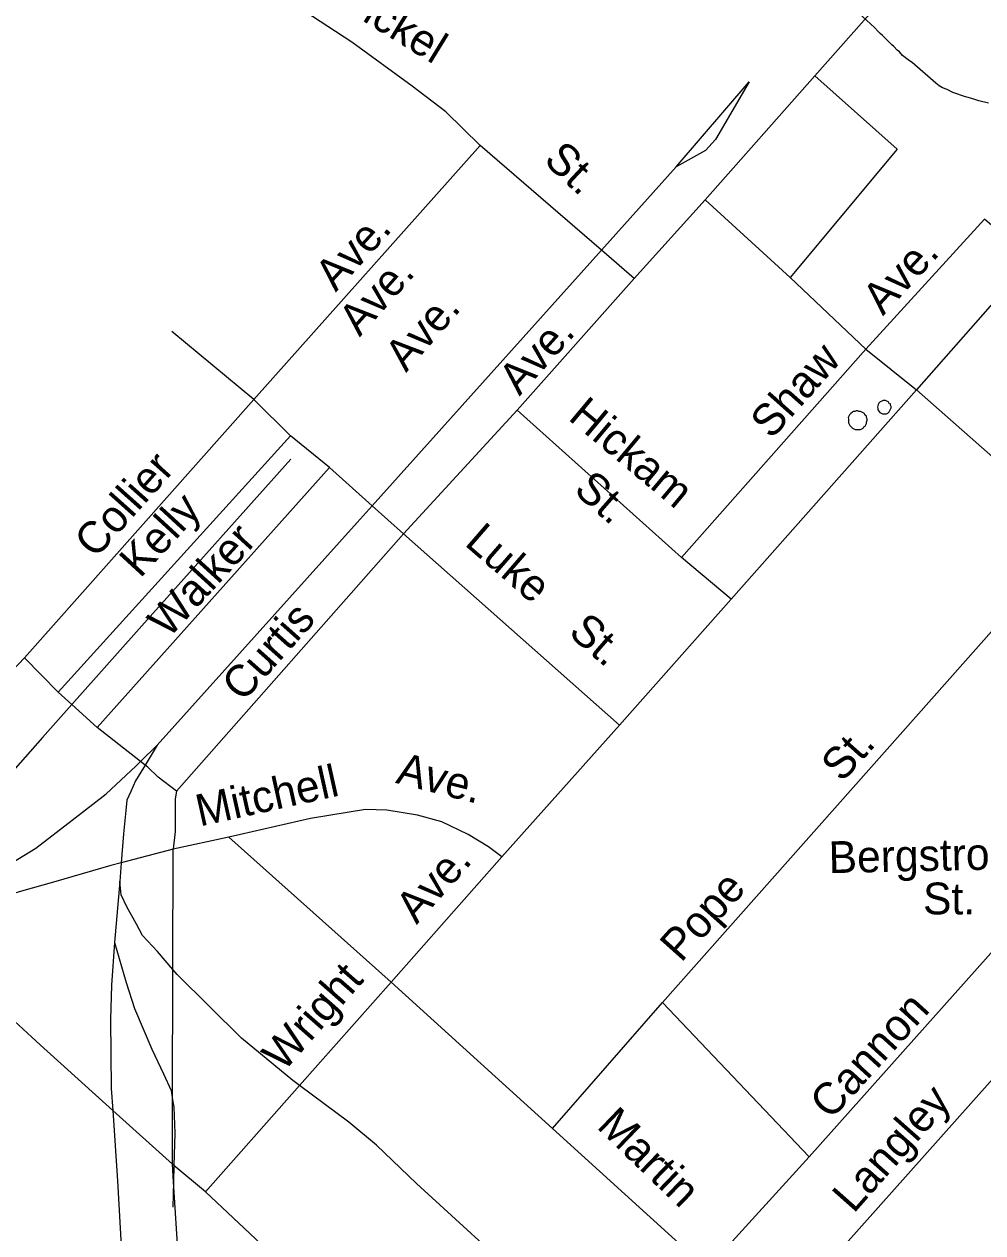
# Model space of a CAD drawing. Extents: x 2260773 to 2342389, y 552869 to 618546.
# Drawn here: x 2306610 to 2309471, y 584061 to 587669 of the extents above; entities that cross this region are included whole.
import ezdxf

# ---------------------------------------------------------------- set-up
doc = ezdxf.new("R2010")
doc.units = 0
for name, color, linetype in [('Exist Hydrographic Misc Water Feature', 7, 'Continuous'), ('Exist Railroad Mainline', 7, 'Continuous'), ('Exist Railroad Siding', 7, 'Continuous'), ('Exist Road Non-System Type 51', 7, 'Continuous'), ('Exist Road Non-System Type 51 Label', 7, 'Continuous')]:
    doc.layers.add(name, color=color, linetype=linetype)

msp = doc.modelspace()

# ---------------------------------------------------------------- linework, layer by layer
at = {"layer": 'Exist Hydrographic Misc Water Feature'}
for points in [[(2309487.1, 587432.5), (2309459, 587440), (2309446.5, 587443.9), (2309426.6, 587449.8), (2309418.4, 587451.8), (2309380.6, 587465.2), (2309364.6, 587473.3), (2309350.3, 587479.1), (2309340.6, 587484.6), (2309330.4, 587492.6), (2309259.4, 587554), (2309251.5, 587559.7), (2309243.7, 587565.7), (2309235.3, 587571.8), (2309231.2, 587575.7), (2309221.5, 587585.7), (2309215.2, 587591.5), (2309204.9, 587601.6), (2309199.2, 587607.3), (2309191, 587615), (2309180.7, 587625), (2309176.8, 587628.9), (2309171.1, 587635), (2309164.7, 587640.9), (2309158.6, 587646.7), (2309146.9, 587658.6), (2309100.1, 587702.1)], [(2309196.9, 586523.6), (2309197.1, 586527.7), (2309194.9, 586531.7), (2309194.7, 586535.7), (2309190.6, 586537.6), (2309188.9, 586541.9), (2309184.4, 586543.8), (2309180.5, 586545.6), (2309176.6, 586545.7), (2309172.9, 586545.5), (2309168.8, 586543.7), (2309164.5, 586541.5), (2309160.4, 586537.6), (2309158.6, 586533.5), (2309156.9, 586529.3), (2309156.7, 586525.2), (2309156.9, 586521.5), (2309157.1, 586517.5), (2309160.6, 586513.3), (2309163.1, 586509.3), (2309167.4, 586507.4), (2309170.9, 586505.7), (2309175.2, 586505.9), (2309178.9, 586505.7), (2309183.2, 586505.9), (2309186.9, 586507.7), (2309191, 586512), (2309193, 586515.8), (2309194.9, 586519.9), (2309196.9, 586523.6)], [(2309125.3, 586487), (2309125.1, 586491.1), (2309123.3, 586495), (2309123.1, 586499.1), (2309119, 586502.9), (2309117.1, 586506.9), (2309113.2, 586509.1), (2309109.3, 586510.9), (2309105.2, 586512.7), (2309101.1, 586512.9), (2309096.8, 586514.8), (2309092.9, 586514.6), (2309088.8, 586512.8), (2309084.9, 586512.5), (2309081.3, 586510.7), (2309077.2, 586506.4), (2309073.1, 586502.6), (2309071, 586498.4), (2309069.2, 586494.6), (2309069.4, 586490.5), (2309069.6, 586486.5), (2309069.4, 586482.4), (2309069.4, 586478.4), (2309071.4, 586474.4), (2309073.7, 586470.4), (2309077.8, 586466.6), (2309081.7, 586462.7), (2309085.6, 586460.5), (2309089.5, 586458.7), (2309093.4, 586459), (2309097.7, 586458.7), (2309101.6, 586459), (2309105.7, 586458.7), (2309109.6, 586461), (2309113.7, 586463.2), (2309115.5, 586467), (2309119.2, 586468.8), (2309121.2, 586473), (2309123.7, 586477.1), (2309123.5, 586481.2), (2309125.3, 586487)]]:
    msp.add_lwpolyline(points, dxfattribs=at)
at = {"layer": 'Exist Railroad Mainline'}
for points in [[(2308555.7, 587242.8), (2308772.9, 587497), (2308672.9, 587324.1), (2308643.2, 587291.7), (2308555.7, 587242.8)], [(2307007.1, 585517), (2307603.8, 586181.1), (2307648.8, 586231.3), (2308332.8, 586994.2), (2308555.7, 587242.8)], [(2306056.9, 584841.1), (2306066.9, 584847.3), (2306120.6, 584875.9), (2306189.9, 584926.5), (2306259.4, 584969.3), (2306384.6, 585040.6), (2306513.6, 585130), (2306644.6, 585209.3), (2306753.7, 585292.6), (2306854.7, 585371.5), (2306943.8, 585454.5), (2306957.5, 585468.1), (2307007.1, 585517)]]:
    msp.add_lwpolyline(points, dxfattribs=at)
at = {"layer": 'Exist Railroad Siding'}
msp.add_line((2306895.7, 585110.1), (2306879.6, 584928), dxfattribs=at)
for points in [[(2307405.7, 586370.9), (2306977.2, 585890.5), (2306752.6, 585637.9), (2306665.1, 585539.4), (2306293.8, 585119.5), (2306056.9, 584841.1)], [(2307007.1, 585517), (2306971, 585457.5), (2306965.8, 585448.8), (2306942.4, 585410.4), (2306928.6, 585378.2), (2306916.9, 585352.2), (2306913.3, 585322.2), (2306906.1, 585252.1), (2306899.8, 585165.8), (2306895.7, 585110.1)], [(2308118, 583899.9), (2307780.9, 584208.2), (2307661.6, 584322.8), (2307579, 584391.9), (2307432, 584501), (2307411.8, 584516), (2307258.4, 584642.2), (2307066.5, 584832.1), (2307053.8, 584847), (2307007.7, 584901.3), (2306963.2, 584948.9), (2306945, 584982.6), (2306916.3, 585034.3), (2306900.1, 585070.2), (2306895.7, 585110.1)], [(2306879.6, 584928), (2306871, 584800), (2306868.1, 584698), (2306870.2, 584492.1), (2306874.7, 584426.2), (2306889.1, 584216.6), (2306909, 583862.9), (2306934.4, 583541.3), (2306941.6, 583431.5), (2306944.2, 583373.6), (2306950.7, 583331.7), (2306961.1, 583295.7), (2306971.4, 583269.9), (2306987.7, 583238.1), (2307066.8, 583130.9), (2307127.1, 583056.1), (2307307.9, 582831.8)], [(2306879.6, 584928), (2306914.9, 584808.4), (2306939.6, 584730.7), (2306990.9, 584609.4), (2307025.7, 584535.8), (2307048.3, 584486.1), (2307052.9, 584458.6), (2307056.7, 584436.2), (2307059.6, 584358.3), (2307057.1, 584261.9), (2307055.8, 584213.5), (2307053.9, 584138.2)]]:
    msp.add_lwpolyline(points, dxfattribs=at)
at = {"layer": 'Exist Road Non-System Type 51'}
for p, q in [((2308641.9, 587144.2), (2308969.5, 587514.4)), ((2307971, 587307), (2307295.8, 586548.9)), ((2308332.8, 586994.2), (2307971, 587307)), ((2308641.9, 587144.2), (2308430.1, 586910.1)), ((2308895.9, 586912.3), (2308641.9, 587144.2)), ((2308430.1, 586910.1), (2308332.8, 586994.2)), ((2309615, 586966.8), (2309272.9, 586576.9)), ((2308430.1, 586910.1), (2308081.4, 586516.5)), ((2309121.2, 586698.6), (2308895.9, 586912.3)), ((2307295.8, 586548.9), (2307050.6, 586751.8)), ((2309121.2, 586698.6), (2308571.7, 586077.2)), ((2309121.2, 586698.6), (2309272.9, 586576.9)), ((2309272.9, 586576.9), (2308719.9, 585952.4)), ((2309272.9, 586576.9), (2309756.1, 586149.8)), ((2306611.2, 585777.7), (2307295.8, 586548.9)), ((2307295.8, 586548.9), (2307405, 586439.6)), ((2308081.4, 586516.5), (2307741.9, 586147.8)), ((2308571.7, 586077.2), (2308081.4, 586516.5)), ((2306711.8, 585674.7), (2307405, 586439.6)), ((2307520.8, 586345.9), (2307405, 586439.6)), ((2307520.8, 586345.9), (2306827.7, 585569.9)), ((2307520.8, 586345.9), (2307648.8, 586231.3)), ((2307648.8, 586231.3), (2307741.9, 586147.8)), ((2307741.9, 586147.8), (2307064.3, 585379.8)), ((2307741.9, 586147.8), (2308386.9, 585576.9)), ((2308515.2, 584748.8), (2309756.1, 586149.8)), ((2308719.9, 585952.4), (2308571.7, 586077.2)), ((2308719.9, 585952.4), (2308386.9, 585576.9)), ((2306711.8, 585674.7), (2306611.2, 585777.7)), ((2306752.6, 585637.9), (2306711.8, 585674.7)), ((2306827.7, 585569.9), (2306752.6, 585637.9)), ((2306957.5, 585468.1), (2306827.7, 585569.9)), ((2308386.9, 585576.9), (2308035.8, 585183.1)), ((2306971, 585457.5), (2306957.5, 585468.1)), ((2307221.1, 585242.7), (2307054.7, 585206.1)), ((2307704.8, 584809.6), (2307221.1, 585242.7)), ((2307054.7, 585206.1), (2306899.8, 585165.8)), ((2307053.8, 584847), (2307054.7, 585206.1)), ((2308035.8, 585183.1), (2307704.8, 584809.6)), ((2309543.9, 584952), (2308952.6, 584287.7)), ((2307052.9, 584458.6), (2307053.8, 584847)), ((2307704.8, 584809.6), (2307432, 584501)), ((2308186.7, 584372.6), (2307704.8, 584809.6)), ((2308186.7, 584372.6), (2308515.2, 584748.8)), ((2308515.2, 584748.8), (2308952.6, 584287.7)), ((2307432, 584501), (2307151.3, 584183.4)), ((2307052.5, 584265.8), (2307052.9, 584458.6)), ((2307052.5, 584265.8), (2306874.7, 584426.2)), ((2308648, 583954.3), (2308186.7, 584372.6)), ((2307057.1, 584261.9), (2307052.5, 584265.8)), ((2307055.8, 584213.5), (2307052.5, 584265.8)), ((2307151.3, 584183.4), (2307057.1, 584261.9)), ((2308952.6, 584287.7), (2308648, 583954.3)), ((2307092.4, 583647.5), (2307055.8, 584213.5))]:
    msp.add_line(p, q, dxfattribs=at)
for points in [[(2307971, 587307), (2307868.5, 587407.4), (2307768.2, 587483.2), (2307587.7, 587614.7), (2307327, 587786.4), (2307139.7, 587909.1)], [(2308969.5, 587514.4), (2309255.9, 587838.9), (2309263.7, 587860)], [(2308969.5, 587514.4), (2309214.6, 587295.9), (2308895.9, 586912.3)], [(2309615, 586966.8), (2309475.7, 587086.8), (2309121.2, 586698.6)], [(2305364.6, 584271.7), (2305395.8, 584322.3), (2305452.3, 584417.4), (2305492.4, 584466.5), (2305551.8, 584537.8), (2305636.5, 584624.1), (2305707.8, 584716.2), (2305792.5, 584821.8), (2305837.1, 584897.6), (2305857.9, 584951.1), (2305874.2, 584994.2), (2305899.5, 585052.2), (2305954.5, 585122.1), (2306019.8, 585196.4), (2306086.7, 585260.3), (2306178.8, 585334.7), (2306257.6, 585410.5), (2306357.1, 585511.6), (2306473, 585621.6), (2306557.7, 585721.2), (2306611.2, 585777.7)], [(2307064.3, 585379.8), (2307009.9, 585421.4), (2306979.2, 585451.1), (2306971, 585457.5)], [(2307064.3, 585379.8), (2307060.6, 585356.2), (2307060.6, 585259.6), (2307054.7, 585206.1)], [(2308035.8, 585183.1), (2307995.4, 585213.4), (2307934.9, 585249.7), (2307856.2, 585288.1), (2307783.6, 585308.3), (2307692.7, 585322.4), (2307628.2, 585324.5), (2307464.7, 585298.2), (2307221.1, 585242.7)], [(2306899.8, 585165.8), (2306869.1, 585157.8), (2306697.7, 585107.9), (2306602, 585081), (2306535.4, 585061.1), (2306480.6, 585039.7), (2306415.1, 585004.6), (2306359.6, 584969), (2306316.2, 584930.6)], [(2308846.8, 583790.2), (2309012.5, 583972.5), (2309727.3, 584775.6)], [(2306874.7, 584426.2), (2306657.6, 584622.1), (2306632.7, 584645.6), (2306581.3, 584693)], [(2307151.3, 584183.4), (2307466.7, 583886.8), (2308099.5, 583341.2)]]:
    msp.add_lwpolyline(points, dxfattribs=at)

# ---------------------------------------------------------------- texts
at = {"layer": 'Exist Road Non-System Type 51 Label'}
for s, rotation, p in [('Fickel', 328.3965, (2307549.9, 587721.7)), ('St.', 317.0491, (2308156.8, 587258.1)), ('Ave.', 47.6332, (2307539.8, 586867.3)), ('Ave.', 47.2934, (2309172.6, 586796.4)), ('Ave.', 48.4285, (2307611.2, 586733.4)), ('Ave.', 48.9224, (2307749.7, 586627.3)), ('Ave.', 47.9516, (2308088.1, 586557)), ('Shaw', 48.2836, (2308839.9, 586427.1)), ('Hickam', 320.0914, (2308230.2, 586490.5)), ('Collier', 48.2021, (2306822.9, 586070.9)), ('St.', 318.6755, (2308246.4, 586272.9)), ('Kelly', 47.4121, (2306956.2, 586012.8)), ('Walker', 47.5827, (2307041.1, 585833)), ('Luke', 319.1097, (2307921, 586115.8)), ('Curtis', 48.2829, (2307262.8, 585642.6)), ('St.', 319.1097, (2308230.4, 585847.8)), ('St.', 48.2032, (2309050.7, 585403)), ('Ave.', 345.6505, (2307716, 585404.5)), ('Mitchell', 12.4978, (2307134.1, 585273.8)), ('Bergstrom', 1.2838, (2309011.5, 585134.6)), ('Ave.', 48.2912, (2307781.2, 584979.6)), ('Pope', 48.2032, (2308570.2, 584865.6)), ('St.', 359.9055, (2309292.2, 585011.8)), ('Wright', 48.6966, (2307384.3, 584539.2)), ('Cannon', 47.6526, (2309016.6, 584395.9)), ('Langley', 48.5297, (2309085, 584116.9)), ('Martin', 316.1017, (2308315.3, 584376))]:
    msp.add_text(s, height=95, rotation=rotation, dxfattribs=at).set_placement(p)

doc.saveas('drawing.dxf')
